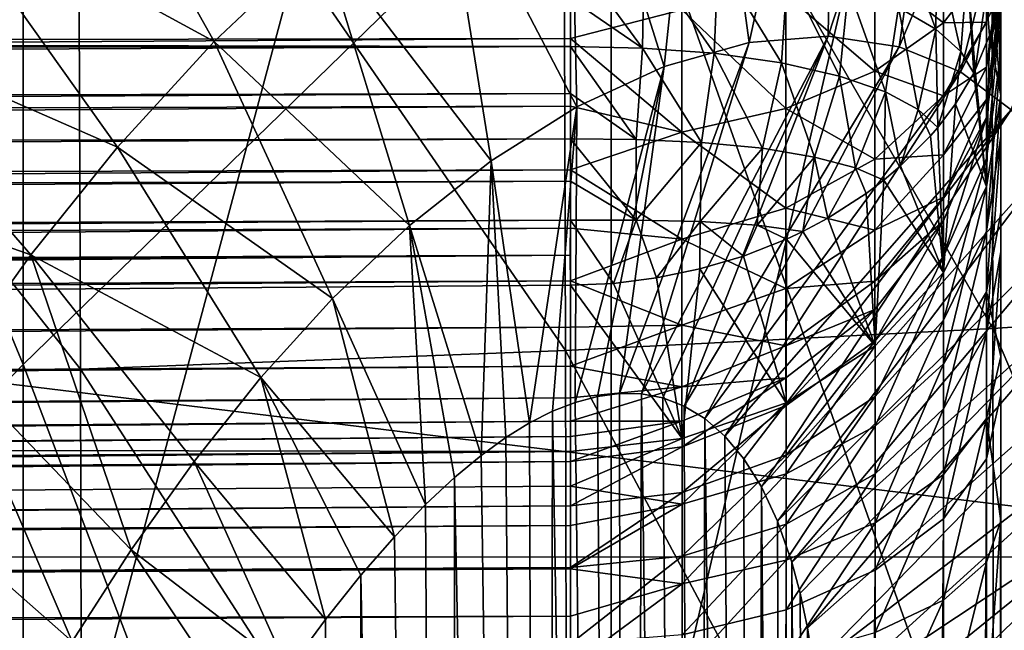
# Model space of a CAD drawing. Header units: metres. Extents: x -22 to 72, y -222 to 22.
# Tile 364 of 410: x 67.922 to 68.602, y 0.529 to 0.951. Entities that reach past the tile are written whole.
import ezdxf

# ---------------------------------------------------------------- set-up
doc = ezdxf.new("R2010")
doc.units = ezdxf.units.M
doc.layers.add('solid_509499_SW0002_01', color=7, linetype='CONTINUOUS')

msp = doc.modelspace()

# ---------------------------------------------------------------- linework, layer by layer
at = {"layer": 'solid_509499_SW0002_01'}
for points in [[(68.599998, 5.87431, 66.88163), (68.599998, 5.394902, 66.545944), (68.599998, -3.2108, 65.314484)], [(68.599998, 3.621717, 70.098663), (68.599998, 5.87431, 66.88163), (68.599998, -3.2108, 65.314484)], [(68.599998, 5.394902, 66.545944), (68.599998, 4.915507, 66.210266), (68.599998, -3.2108, 65.314484)], [(68.599998, 4.915507, 66.210266), (68.599998, 0.000595, 62.76881), (68.599998, -3.2108, 65.314484)], [(68.599998, 4.915507, 66.210266), (68.599998, 4.821172, 66.129623), (68.599998, 0.000595, 62.76881)], [(68.599998, 4.84641, 65.185265), (68.599998, 2.916912, 63.834217), (68.599998, 0.94282, 62.546856)], [(68.599998, 4.801815, 65.248955), (68.599998, 4.84641, 65.185265), (68.599998, 0.94282, 62.546856)], [(68.599998, 4.821172, 66.129623), (68.599998, 0.108633, 62.829872), (68.599998, 0.000595, 62.76881)], [(68.599998, 4.821172, 66.129623), (68.599998, 4.742628, 66.030205), (68.599998, 0.108633, 62.829872)], [(68.599998, 4.801815, 65.248955), (68.599998, 0.94282, 62.546856), (68.599998, 0.898234, 62.610531)], [(68.599998, 4.757229, 65.31263), (68.599998, 4.801815, 65.248955), (68.599998, 0.898234, 62.610531)], [(68.599998, 4.757229, 65.31263), (68.599998, 0.898234, 62.610531), (68.599998, 0.81759, 62.704868)], [(68.599998, 4.696169, 65.42067), (68.599998, 4.757229, 65.31263), (68.599998, 0.81759, 62.704868)], [(68.599998, 4.742628, 66.030205), (68.599998, 0.228916, 62.869675), (68.599998, 0.108633, 62.829872)], [(68.599998, 4.742628, 66.030205), (68.599998, 4.684729, 65.916512), (68.599998, 0.228916, 62.869675)], [(68.599998, 4.696169, 65.42067), (68.599998, 0.81759, 62.704868), (68.599998, 0.718169, 62.783409)], [(68.599998, 4.656365, 65.540947), (68.599998, 4.696169, 65.42067), (68.599998, 0.718169, 62.783409)], [(68.599998, 4.684729, 65.916512), (68.599998, 0.355553, 62.885201), (68.599998, 0.228916, 62.869675)], [(68.599998, 4.684729, 65.916512), (68.599998, 4.65046, 65.79422), (68.599998, 0.355553, 62.885201)], [(68.599998, 4.640839, 65.667587), (68.599998, 4.656365, 65.540947), (68.599998, 0.718169, 62.783409)], [(68.599998, 4.65046, 65.79422), (68.599998, 0.482189, 62.87558), (68.599998, 0.355553, 62.885201)], [(68.599998, 4.65046, 65.79422), (68.599998, 4.640839, 65.667587), (68.599998, 0.482189, 62.87558)], [(68.599998, 4.640839, 65.667587), (68.599998, 0.604478, 62.841312), (68.599998, 0.482189, 62.87558)], [(68.599998, 4.640839, 65.667587), (68.599998, 0.718169, 62.783409), (68.599998, 0.604478, 62.841312)], [(68.599998, 3.621717, 70.098663), (68.599998, -3.2108, 65.314484), (68.599998, -5.463383, 68.531509)], [(68.599998, 1.369134, 73.315689), (68.599998, 3.621717, 70.098663), (68.599998, -5.463383, 68.531509)], [(68.599998, 2.916912, 63.834217), (68.599998, 0.987415, 62.48317), (68.599998, 0.94282, 62.546856)], [(53.5, 2.455286, 47.144028), (68.893753, 2.459052, 47.14447), (68.894379, 0.579767, 47.008003)], [(53.5, 0.575886, 47.007896), (53.5, 2.455286, 47.144028), (68.894379, 0.579767, 47.008003)], [(67.460587, 1.836787, 85.710472), (67.92469, 2.24157, 85.229965), (67.92469, 0.712452, 85.36055)], [(67.92469, 0.712452, 85.36055), (67.92469, 2.24157, 85.229965), (68.330727, 1.107767, 84.853317)], [(53.5, 1.308149, 88.959213), (68.894646, 0.115882, 88.99968), (68.895454, 1.934876, 88.910675)], [(67.92469, 1.852451, 50.946541), (67.460587, 1.898919, 50.518757), (67.460587, 0.295548, 50.418407)], [(67.92469, 0.288315, 50.848644), (67.92469, 1.852451, 50.946541), (67.460587, 0.295548, 50.418407)], [(68.330727, 1.800023, 51.429176), (67.92469, 1.852451, 50.946541), (67.92469, 0.288315, 50.848644)], [(67.460587, 0.231203, 85.803963), (67.460587, 1.836787, 85.710472), (67.92469, 0.712452, 85.36055)], [(68.330727, 0.280156, 51.334053), (68.330727, 1.800023, 51.429176), (67.92469, 0.288315, 50.848644)], [(68.67218, 1.742477, 51.958942), (68.330727, 1.800023, 51.429176), (68.330727, 0.280156, 51.334053)], [(68.67218, 0.271199, 51.866859), (68.67218, 1.742477, 51.958942), (68.330727, 0.280156, 51.334053)], [(68.330727, 1.107767, 84.853317), (68.67218, 1.625221, 84.275864), (68.67218, 0.145148, 84.356163)], [(68.599998, 1.369134, 73.315689), (68.599998, -5.463383, 68.531509), (68.599998, -5.548642, 68.630241)], [(68.599998, 1.306093, 73.428238), (68.599998, 1.369134, 73.315689), (68.599998, -5.548642, 68.630241)], [(68.592987, 1.301982, 57.607265), (68.842651, 1.35724, 57.269413), (68.84388, 0.754414, 57.203293)], [(53.5, 1.308149, 88.959213), (53.5, -0.575886, 88.992104), (68.894646, 0.115882, 88.99968)], [(68.599998, 1.305409, 73.42981), (68.599998, 1.306093, 73.428238), (68.599998, -5.548642, 68.630241)], [(68.297585, 1.252953, 57.907032), (68.592987, 1.301982, 57.607265), (68.594475, 0.737326, 57.545399)], [(68.594475, 0.737326, 57.545399), (68.592987, 1.301982, 57.607265), (68.84388, 0.754414, 57.203293)], [(68.599998, 1.305409, 73.42981), (68.599998, -5.548642, 68.630241), (68.599998, -5.6524, 68.710022)], [(68.599998, 1.26598, 73.554619), (68.599998, 1.305409, 73.42981), (68.599998, -5.6524, 68.710022)], [(68.599998, 1.268601, 73.837471), (68.599998, -5.91747, 68.803894), (68.599998, -5.343928, 69.208969)], [(68.599998, 0.69167, 73.435143), (68.599998, 1.268601, 73.837471), (68.599998, -5.343928, 69.208969)], [(68.599998, 1.268601, 73.837471), (68.599998, 1.265665, 73.814606), (68.599998, -5.91747, 68.803894)], [(68.599998, 0.790407, 73.520401), (68.599998, 1.268131, 73.860435), (68.599998, 1.268601, 73.837471)], [(68.599998, 0.69167, 73.435143), (68.599998, 0.790407, 73.520401), (68.599998, 1.268601, 73.837471)], [(68.599998, 0.870185, 73.624161), (68.599998, 1.264306, 73.882988), (68.599998, 1.268131, 73.860435)], [(68.599998, 0.790407, 73.520401), (68.599998, 0.870185, 73.624161), (68.599998, 1.268131, 73.860435)], [(68.599998, 1.26598, 73.554619), (68.599998, -5.6524, 68.710022), (68.599998, -5.770139, 68.767189)], [(68.599998, 1.252579, 73.684814), (68.599998, 1.26598, 73.554619), (68.599998, -5.770139, 68.767189)], [(68.599998, 1.265665, 73.814606), (68.599998, -5.896826, 68.799377), (68.599998, -5.91747, 68.803894)], [(68.599998, 1.265665, 73.814606), (68.599998, 1.252579, 73.684814), (68.599998, -5.896826, 68.799377)], [(68.599998, 0.870185, 73.624161), (68.599998, 1.257247, 73.904655), (68.599998, 1.264306, 73.882988)], [(67.962334, 1.211131, 58.162743), (68.297585, 1.252953, 57.907032), (68.299309, 0.722161, 57.848999)], [(68.299309, 0.722161, 57.848999), (68.297585, 1.252953, 57.907032), (68.594475, 0.737326, 57.545399)], [(68.599998, 0.927355, 73.741898), (68.599998, 1.247134, 73.924995), (68.599998, 1.257247, 73.904655)], [(68.599998, 0.870185, 73.624161), (68.599998, 0.927355, 73.741898), (68.599998, 1.257247, 73.904655)], [(68.599998, 1.252579, 73.684814), (68.599998, -5.771754, 68.767776), (68.599998, -5.896826, 68.799377)], [(68.599998, 1.252579, 73.684814), (68.599998, -5.770139, 68.767189), (68.599998, -5.771754, 68.767776)], [(68.599998, 0.927355, 73.741898), (68.599998, 1.234194, 73.943604), (68.599998, 1.247134, 73.924995)], [(68.599998, 0.927943, 73.743515), (68.599998, 1.218702, 73.960121), (68.599998, 1.234194, 73.943604)], [(68.599998, 0.927355, 73.741898), (68.599998, 0.927943, 73.743515), (68.599998, 1.234194, 73.943604)], [(68.599998, 0.927943, 73.743515), (68.599998, 0.959541, 73.868584), (68.599998, 1.218702, 73.960121)], [(67.593925, 1.177349, 58.369286), (67.962334, 1.211131, 58.162743), (67.964256, 0.709222, 58.10804)], [(67.964256, 0.709222, 58.10804), (67.962334, 1.211131, 58.162743), (68.299309, 0.722161, 57.848999)], [(68.569244, 1.210172, 77.744415), (68.480629, 0.939147, 77.850548), (68.529755, 0.932006, 77.92836)], [(68.569244, 1.210172, 77.744415), (68.484474, 1.199611, 77.640549), (68.480629, 0.939147, 77.850548)], [(68.645111, 1.204098, 77.855675), (68.569244, 1.210172, 77.744415), (68.529755, 0.932006, 77.92836)], [(68.645111, 1.204098, 77.855675), (68.529755, 0.932006, 77.92836), (68.57196, 0.914554, 78.009552)], [(68.70948, 1.183276, 77.969292), (68.645111, 1.204098, 77.855675), (68.57196, 0.914554, 78.009552)], [(68.484474, 1.199611, 77.640549), (68.393761, 1.17113, 77.548935), (68.425957, 0.934837, 77.778923)], [(68.484474, 1.199611, 77.640549), (68.425957, 0.934837, 77.778923), (68.480629, 0.939147, 77.850548)], [(67.596001, 0.698767, 58.317348), (67.593925, 1.177349, 58.369286), (67.964256, 0.709222, 58.10804)], [(68.70948, 1.183276, 77.969292), (68.57196, 0.914554, 78.009552), (68.606987, 0.88832, 78.092339)], [(68.393761, 1.17113, 77.548935), (68.301636, 1.126882, 77.472359), (68.36731, 0.918257, 77.716202)], [(68.393761, 1.17113, 77.548935), (68.36731, 0.918257, 77.716202), (68.425957, 0.934837, 77.778923)], [(67.946388, 1.131711, 77.135361), (67.862709, 1.040963, 77.111404), (68.056488, 0.935582, 77.340538)], [(67.946388, 1.131711, 77.135361), (68.056488, 0.935582, 77.340538), (68.131004, 1.005692, 77.369606)], [(68.301636, 1.126882, 77.472359), (68.213074, 1.070557, 77.412689), (68.307098, 0.890443, 77.663918)], [(68.301636, 1.126882, 77.472359), (68.307098, 0.890443, 77.663918), (68.36731, 0.918257, 77.716202)], [(67.92469, 0.712452, 85.36055), (68.330727, 1.107767, 84.853317), (68.330727, -0.353997, 84.885979)], [(68.330727, -0.353997, 84.885979), (68.330727, 1.107767, 84.853317), (68.67218, 0.145148, 84.356163)], [(68.213074, 1.070557, 77.412689), (68.131004, 1.005692, 77.369606), (68.247955, 0.853254, 77.623116)], [(68.213074, 1.070557, 77.412689), (68.247955, 0.853254, 77.623116), (68.307098, 0.890443, 77.663918)], [(67.862709, 1.040963, 77.111404), (67.789444, 0.950221, 77.098671), (67.989777, 0.862709, 77.323013)], [(67.862709, 1.040963, 77.111404), (67.989777, 0.862709, 77.323013), (68.056488, 0.935582, 77.340538)], [(68.555054, 0.944207, 62.318146), (68.555717, 1.003116, 62.316463), (68.527191, 1.019702, 62.278679)], [(68.52919, 0.959124, 62.276859), (68.555054, 0.944207, 62.318146), (68.527191, 1.019702, 62.278679)], [(68.58989, 0.948964, 74.010506), (68.599998, 1.011352, 73.963135), (68.599998, 0.995342, 73.947029)], [(68.58989, 0.948964, 74.010506), (68.58989, 0.987517, 74.041542), (68.599998, 1.011352, 73.963135)], [(68.131004, 1.005692, 77.369606), (68.056488, 0.935582, 77.340538), (68.19149, 0.808558, 77.593613)], [(68.131004, 1.005692, 77.369606), (68.19149, 0.808558, 77.593613), (68.247955, 0.853254, 77.623116)], [(68.512947, 0.984751, 74.189301), (68.560204, 1.006488, 74.131233), (68.560204, 0.948539, 74.10218)], [(68.555054, 0.944207, 62.318146), (68.572235, 0.928735, 62.361717), (68.555717, 1.003116, 62.316463)], [(68.572235, 0.928735, 62.361717), (68.576569, 0.985604, 62.357395), (68.555717, 1.003116, 62.316463)], [(68.560204, 0.948539, 74.10218), (68.560204, 1.006488, 74.131233), (68.58989, 0.987517, 74.041542)], [(68.352333, 0.93108, 62.174534), (68.302612, 0.998926, 62.166683), (68.302605, 0.965339, 62.165939)], [(68.352333, 0.93108, 62.174534), (68.353653, 0.997308, 62.17149), (68.302612, 0.998926, 62.166683)], [(68.352333, 0.93108, 62.174534), (68.401985, 0.92744, 62.189095), (68.353653, 0.997308, 62.17149)], [(68.401985, 0.92744, 62.189095), (68.40464, 0.992391, 62.185467), (68.353653, 0.997308, 62.17149)], [(68.58989, 0.917848, 73.972015), (68.599998, 0.995342, 73.947029), (68.599998, 0.981989, 73.92897)], [(68.58989, 0.917848, 73.972015), (68.58989, 0.948964, 74.010506), (68.599998, 0.995342, 73.947029)], [(68.30262, 0.986558, 74.283257), (55.599979, 0.914842, 74.376183), (55.599979, 0.972305, 74.394264)], [(68.30262, 0.986558, 74.283257), (68.30262, 0.937553, 74.265968), (55.599979, 0.914842, 74.376183)], [(68.379448, 0.957416, 74.262329), (68.30262, 0.937553, 74.265968), (68.30262, 0.986558, 74.283257)], [(68.401985, 0.92744, 62.189095), (68.448349, 0.920872, 62.213299), (68.40464, 0.992391, 62.185467)], [(68.448349, 0.920872, 62.213299), (68.452576, 0.984013, 62.208576), (68.40464, 0.992391, 62.185467)], [(68.560204, 0.948539, 74.10218), (68.58989, 0.987517, 74.041542), (68.58989, 0.948964, 74.010506)], [(68.598038, 0.963714, 62.457245), (68.599998, 0.94282, 62.546856), (68.599998, 0.987415, 62.48317)], [(68.448349, 0.920872, 62.213299), (68.488426, 0.911736, 62.245731), (68.452576, 0.984013, 62.208576)], [(68.451309, 0.968017, 74.234009), (68.512947, 0.984751, 74.189301), (68.512947, 0.915013, 74.154343)], [(68.488426, 0.911736, 62.245731), (68.494713, 0.972679, 62.239647), (68.452576, 0.984013, 62.208576)], [(68.512947, 0.915013, 74.154343), (68.512947, 0.984751, 74.189301), (68.560204, 0.948539, 74.10218)], [(68.572235, 0.928735, 62.361717), (68.581154, 0.913602, 62.40612), (68.576569, 0.985604, 62.357395)], [(68.576569, 0.985604, 62.357395), (68.581154, 0.913602, 62.40612), (68.582237, 0.915741, 62.408226)], [(68.576569, 0.985604, 62.357395), (68.582237, 0.915741, 62.408226), (68.589722, 0.968012, 62.400238)], [(68.58989, 0.917848, 73.972015), (68.599998, 0.981989, 73.92897), (68.599998, 0.971529, 73.909523)], [(68.488426, 0.911736, 62.245731), (68.520195, 0.900757, 62.284252), (68.494713, 0.972679, 62.239647)], [(68.520195, 0.900757, 62.284252), (68.52919, 0.959124, 62.276859), (68.494713, 0.972679, 62.239647)], [(68.379448, 0.957416, 74.262329), (68.451309, 0.968017, 74.234009), (68.451309, 0.889204, 74.194496)], [(68.451309, 0.889204, 74.194496), (68.451309, 0.968017, 74.234009), (68.512947, 0.915013, 74.154343)], [(68.589722, 0.968012, 62.400238), (68.582237, 0.915741, 62.408226), (68.592094, 0.939643, 62.432125)], [(68.589722, 0.968012, 62.400238), (68.592094, 0.939643, 62.432125), (68.595398, 0.951043, 62.443859)], [(68.58989, 0.895574, 73.927818), (68.599998, 0.971529, 73.909523), (68.599998, 0.964055, 73.889229)], [(68.58989, 0.895574, 73.927818), (68.58989, 0.917848, 73.972015), (68.599998, 0.971529, 73.909523)], [(68.302605, 0.93217, 62.169567), (68.302605, 0.965339, 62.165939), (55.599979, 0.953582, 62.055557)], [(68.352333, 0.93108, 62.174534), (68.302605, 0.965339, 62.165939), (68.302605, 0.93217, 62.169567)], [(68.520195, 0.900757, 62.284252), (68.542809, 0.888718, 62.326412), (68.52919, 0.959124, 62.276859)], [(68.542809, 0.888718, 62.326412), (68.555054, 0.944207, 62.318146), (68.52919, 0.959124, 62.276859)], [(68.58989, 0.895574, 73.927818), (68.599998, 0.964055, 73.889229), (68.599998, 0.959541, 73.868584)], [(68.58989, 0.85482, 73.768379), (68.599998, 0.959541, 73.868584), (68.599998, 0.927943, 73.743515)], [(68.58989, 0.85482, 73.768379), (68.58989, 0.883151, 73.879913), (68.599998, 0.959541, 73.868584)], [(68.58989, 0.895574, 73.927818), (68.599998, 0.959541, 73.868584), (68.58989, 0.883151, 73.879913)], [(68.598038, 0.963714, 62.457245), (68.595398, 0.951043, 62.443859), (68.599998, 0.898234, 62.610531)], [(68.598038, 0.963714, 62.457245), (68.599998, 0.898234, 62.610531), (68.599998, 0.94282, 62.546856)], [(68.302605, 0.93217, 62.169567), (55.599979, 0.953582, 62.055557), (55.599979, 0.912871, 62.060406)], [(68.379448, 0.872853, 74.219933), (68.30262, 0.937553, 74.265968), (68.379448, 0.957416, 74.262329)], [(68.379448, 0.872853, 74.219933), (68.379448, 0.957416, 74.262329), (68.451309, 0.889204, 74.194496)], [(67.789444, 0.950221, 77.098671), (67.725082, 0.860409, 77.094269), (67.929985, 0.788161, 77.314697)], [(67.789444, 0.950221, 77.098671), (67.929985, 0.788161, 77.314697), (67.989777, 0.862709, 77.323013)], [(68.512947, 0.915013, 74.154343), (68.560204, 0.948539, 74.10218), (68.560204, 0.898044, 74.061531)], [(68.560204, 0.898044, 74.061531), (68.58989, 0.948964, 74.010506), (68.58989, 0.917848, 73.972015)], [(68.560204, 0.898044, 74.061531), (68.560204, 0.948539, 74.10218), (68.58989, 0.948964, 74.010506)], [(68.595398, 0.951043, 62.443859), (68.592094, 0.939643, 62.432125), (68.599998, 0.898234, 62.610531)], [(68.480629, 0.939147, 77.850548), (68.351616, 0.69223, 77.962303), (68.366478, 0.689426, 77.988297)], [(68.480629, 0.939147, 77.850548), (68.425957, 0.934837, 77.778923), (68.351616, 0.69223, 77.962303)], [(68.480629, 0.939147, 77.850548), (68.366478, 0.689426, 77.988297), (68.381134, 0.683835, 78.017677)], [(68.529755, 0.932006, 77.92836), (68.480629, 0.939147, 77.850548), (68.381134, 0.683835, 78.017677)], [(68.542809, 0.888718, 62.326412), (68.556358, 0.876293, 62.370201), (68.555054, 0.944207, 62.318146)], [(68.555054, 0.944207, 62.318146), (68.556358, 0.876293, 62.370201), (68.572235, 0.928735, 62.361717)], [(68.592094, 0.939643, 62.432125), (68.582237, 0.915741, 62.408226), (68.589973, 0.835223, 62.56641)], [(68.592094, 0.939643, 62.432125), (68.589973, 0.835223, 62.56641), (68.599998, 0.898234, 62.610531)], [(68.30262, 0.937553, 74.265968), (55.599979, 0.859494, 74.352028), (55.599979, 0.914842, 74.376183)], [(68.30262, 0.937553, 74.265968), (68.30262, 0.890836, 74.24321), (55.599979, 0.859494, 74.352028)], [(68.302605, 0.93217, 62.169567), (55.599979, 0.912871, 62.060406), (55.599979, 0.872956, 62.069775)], [(68.302597, 0.899661, 62.177521), (68.302605, 0.93217, 62.169567), (55.599979, 0.872956, 62.069775)], [(68.056488, 0.935582, 77.340538), (67.989777, 0.862709, 77.323013), (68.138374, 0.758175, 77.574013)], [(68.056488, 0.935582, 77.340538), (68.138374, 0.758175, 77.574013), (68.19149, 0.808558, 77.593613)], [(68.348045, 0.867956, 62.194256), (68.302605, 0.93217, 62.169567), (68.302597, 0.899661, 62.177521)], [(68.348045, 0.867956, 62.194256), (68.352333, 0.93108, 62.174534), (68.302605, 0.93217, 62.169567)], [(68.379448, 0.872853, 74.219933), (68.30262, 0.890836, 74.24321), (68.30262, 0.937553, 74.265968)], [(68.425957, 0.934837, 77.778923), (68.336586, 0.692531, 77.939339), (68.351616, 0.69223, 77.962303)], [(68.425957, 0.934837, 77.778923), (68.36731, 0.918257, 77.716202), (68.336586, 0.692531, 77.939339)], [(68.529755, 0.932006, 77.92836), (68.381134, 0.683835, 78.017677), (68.395439, 0.675153, 78.050705)], [(68.57196, 0.914554, 78.009552), (68.529755, 0.932006, 77.92836), (68.395439, 0.675153, 78.050705)], [(68.348045, 0.867956, 62.194256), (68.393188, 0.865924, 62.207752), (68.352333, 0.93108, 62.174534)], [(68.393188, 0.865924, 62.207752), (68.401985, 0.92744, 62.189095), (68.352333, 0.93108, 62.174534)], [(68.393188, 0.865924, 62.207752), (68.435158, 0.861848, 62.230358), (68.401985, 0.92744, 62.189095)], [(68.435158, 0.861848, 62.230358), (68.448349, 0.920872, 62.213299), (68.401985, 0.92744, 62.189095)], [(68.572235, 0.928735, 62.361717), (68.556358, 0.876293, 62.370201), (68.568581, 0.892544, 62.38562)], [(68.572235, 0.928735, 62.361717), (68.568581, 0.892544, 62.38562), (68.581154, 0.913602, 62.40612)], [(68.58989, 0.85482, 73.768379), (68.599998, 0.927943, 73.743515), (68.599998, 0.927355, 73.741898)], [(68.58989, 0.804505, 73.664764), (68.599998, 0.927355, 73.741898), (68.599998, 0.870185, 73.624161)], [(68.58989, 0.804505, 73.664764), (68.58989, 0.85482, 73.768379), (68.599998, 0.927355, 73.741898)], [(68.36731, 0.918257, 77.716202), (68.305885, 0.686389, 77.901146), (68.321335, 0.69053, 77.919029)], [(68.36731, 0.918257, 77.716202), (68.307098, 0.890443, 77.663918), (68.305885, 0.686389, 77.901146)], [(68.36731, 0.918257, 77.716202), (68.321335, 0.69053, 77.919029), (68.336586, 0.692531, 77.939339)], [(68.435158, 0.861848, 62.230358), (68.471283, 0.855803, 62.26075), (68.448349, 0.920872, 62.213299)], [(68.471283, 0.855803, 62.26075), (68.488426, 0.911736, 62.245731), (68.448349, 0.920872, 62.213299)], [(68.57196, 0.914554, 78.009552), (68.395439, 0.675153, 78.050705), (68.409233, 0.663127, 78.087517)], [(68.606987, 0.88832, 78.092339), (68.57196, 0.914554, 78.009552), (68.409233, 0.663127, 78.087517)], [(68.451309, 0.889204, 74.194496), (68.512947, 0.915013, 74.154343), (68.512947, 0.854246, 74.105415)], [(68.471283, 0.855803, 62.26075), (68.49958, 0.848419, 62.296921), (68.488426, 0.911736, 62.245731)], [(68.49958, 0.848419, 62.296921), (68.520195, 0.900757, 62.284252), (68.488426, 0.911736, 62.245731)], [(68.512947, 0.854246, 74.105415), (68.512947, 0.915013, 74.154343), (68.560204, 0.898044, 74.061531)], [(68.560204, 0.857288, 74.011116), (68.58989, 0.917848, 73.972015), (68.58989, 0.895574, 73.927818)], [(68.560204, 0.857288, 74.011116), (68.560204, 0.898044, 74.061531), (68.58989, 0.917848, 73.972015)], [(68.581154, 0.913602, 62.40612), (68.568581, 0.892544, 62.38562), (68.589973, 0.835223, 62.56641)], [(68.582237, 0.915741, 62.408226), (68.581154, 0.913602, 62.40612), (68.589973, 0.835223, 62.56641)], [(68.302597, 0.899661, 62.177521), (55.599979, 0.872956, 62.069775), (55.599979, 0.834159, 62.083618)], [(68.302582, 0.868445, 62.189663), (68.302597, 0.899661, 62.177521), (55.599979, 0.834159, 62.083618)], [(68.348045, 0.867956, 62.194256), (68.302597, 0.899661, 62.177521), (68.302582, 0.868445, 62.189663)], [(68.49958, 0.848419, 62.296921), (68.519173, 0.839928, 62.336655), (68.520195, 0.900757, 62.284252)], [(68.512947, 0.854246, 74.105415), (68.560204, 0.898044, 74.061531), (68.560204, 0.857288, 74.011116)], [(68.520195, 0.900757, 62.284252), (68.519173, 0.839928, 62.336655), (68.530655, 0.849702, 62.345394)], [(68.520195, 0.900757, 62.284252), (68.530655, 0.849702, 62.345394), (68.542809, 0.888718, 62.326412)], [(68.589973, 0.762776, 62.650864), (68.599998, 0.81759, 62.704868), (68.599998, 0.898234, 62.610531)], [(68.589973, 0.762776, 62.650864), (68.599998, 0.898234, 62.610531), (68.589973, 0.835223, 62.56641)], [(68.568581, 0.892544, 62.38562), (68.556358, 0.876293, 62.370201), (68.560356, 0.776148, 62.525047)], [(68.560204, 0.828115, 73.953232), (68.58989, 0.895574, 73.927818), (68.58989, 0.883151, 73.879913)], [(68.560204, 0.828115, 73.953232), (68.560204, 0.857288, 74.011116), (68.58989, 0.895574, 73.927818)], [(68.568581, 0.892544, 62.38562), (68.560356, 0.776148, 62.525047), (68.589973, 0.835223, 62.56641)], [(68.30262, 0.890836, 74.24321), (55.599979, 0.807133, 74.322189), (55.599979, 0.859494, 74.352028)], [(68.30262, 0.890836, 74.24321), (68.30262, 0.847015, 74.215279), (55.599979, 0.807133, 74.322189)], [(68.307098, 0.890443, 77.663918), (68.247955, 0.853254, 77.623116), (68.274368, 0.672161, 77.871864)], [(68.307098, 0.890443, 77.663918), (68.274368, 0.672161, 77.871864), (68.29026, 0.680248, 77.885498)], [(68.307098, 0.890443, 77.663918), (68.29026, 0.680248, 77.885498), (68.305885, 0.686389, 77.901146)], [(68.379448, 0.872853, 74.219933), (68.30262, 0.847015, 74.215279), (68.30262, 0.890836, 74.24321)], [(68.379448, 0.872853, 74.219933), (68.451309, 0.889204, 74.194496), (68.451309, 0.820529, 74.139206)], [(68.606987, 0.88832, 78.092339), (68.409233, 0.663127, 78.087517), (68.422333, 0.647506, 78.128258)], [(68.606987, 0.88832, 78.092339), (68.422333, 0.647506, 78.128258), (68.43454, 0.628017, 78.17308)], [(68.63549, 0.855097, 78.175659), (68.606987, 0.88832, 78.092339), (68.43454, 0.628017, 78.17308)], [(68.451309, 0.820529, 74.139206), (68.451309, 0.889204, 74.194496), (68.512947, 0.854246, 74.105415)], [(68.542809, 0.888718, 62.326412), (68.530655, 0.849702, 62.345394), (68.5513, 0.870378, 62.364643)], [(68.542809, 0.888718, 62.326412), (68.5513, 0.870378, 62.364643), (68.556358, 0.876293, 62.370201)], [(68.560242, 0.787176, 73.793098), (68.560204, 0.811843, 73.89048), (68.58989, 0.883151, 73.879913)], [(68.560204, 0.828115, 73.953232), (68.58989, 0.883151, 73.879913), (68.560204, 0.811843, 73.89048)], [(68.58989, 0.85482, 73.768379), (68.560242, 0.787176, 73.793098), (68.58989, 0.883151, 73.879913)], [(68.379448, 0.799168, 74.160614), (68.30262, 0.847015, 74.215279), (68.379448, 0.872853, 74.219933)], [(68.379448, 0.799168, 74.160614), (68.379448, 0.872853, 74.219933), (68.451309, 0.820529, 74.139206)], [(68.556358, 0.876293, 62.370201), (68.5513, 0.870378, 62.364643), (68.560356, 0.776148, 62.525047)], [(68.302582, 0.868445, 62.189663), (55.599979, 0.834159, 62.083618), (55.599979, 0.797218, 62.1017)], [(68.302574, 0.839218, 62.205704), (68.302582, 0.868445, 62.189663), (55.599979, 0.797218, 62.1017)], [(68.348061, 0.812112, 62.230736), (68.302582, 0.868445, 62.189663), (68.302574, 0.839218, 62.205704)], [(68.348061, 0.812112, 62.230736), (68.348045, 0.867956, 62.194256), (68.302582, 0.868445, 62.189663)], [(68.348061, 0.812112, 62.230736), (68.393188, 0.865924, 62.207752), (68.348045, 0.867956, 62.194256)], [(68.348061, 0.812112, 62.230736), (68.392189, 0.811235, 62.246017), (68.393188, 0.865924, 62.207752)], [(68.392189, 0.811235, 62.246017), (68.435158, 0.861848, 62.230358), (68.393188, 0.865924, 62.207752)], [(68.5513, 0.870378, 62.364643), (68.530655, 0.849702, 62.345394), (68.560356, 0.776148, 62.525047)], [(68.58989, 0.734298, 73.573456), (68.599998, 0.870185, 73.624161), (68.599998, 0.790407, 73.520401)], [(68.58989, 0.734298, 73.573456), (68.58989, 0.804505, 73.664764), (68.599998, 0.870185, 73.624161)], [(67.725082, 0.860409, 77.094269), (67.87616, 0.712721, 77.313484), (67.929985, 0.788161, 77.314697)], [(67.989777, 0.862709, 77.323013), (67.929985, 0.788161, 77.314697), (68.08886, 0.703551, 77.562904)], [(67.989777, 0.862709, 77.323013), (68.08886, 0.703551, 77.562904), (68.138374, 0.758175, 77.574013)], [(68.392189, 0.811235, 62.246017), (68.431618, 0.808796, 62.271488), (68.435158, 0.861848, 62.230358)], [(68.431618, 0.808796, 62.271488), (68.471283, 0.855803, 62.26075), (68.435158, 0.861848, 62.230358)], [(68.512947, 0.805199, 74.044754), (68.560204, 0.857288, 74.011116), (68.560204, 0.828115, 73.953232)], [(68.512947, 0.805199, 74.044754), (68.512947, 0.854246, 74.105415), (68.560204, 0.857288, 74.011116)], [(68.247955, 0.853254, 77.623116), (68.19149, 0.808558, 77.593613), (68.240913, 0.649664, 77.849785)], [(68.247955, 0.853254, 77.623116), (68.240913, 0.649664, 77.849785), (68.258041, 0.662065, 77.860046)], [(68.247955, 0.853254, 77.623116), (68.258041, 0.662065, 77.860046), (68.274368, 0.672161, 77.871864)], [(68.431618, 0.808796, 62.271488), (68.463127, 0.80448, 62.30547), (68.471283, 0.855803, 62.26075)], [(68.63549, 0.855097, 78.175659), (68.43454, 0.628017, 78.17308), (68.445686, 0.604357, 78.222229)], [(68.658165, 0.816532, 78.258606), (68.63549, 0.855097, 78.175659), (68.445686, 0.604357, 78.222229)], [(68.451309, 0.820529, 74.139206), (68.512947, 0.854246, 74.105415), (68.512947, 0.805199, 74.044754)], [(68.471283, 0.855803, 62.26075), (68.463127, 0.80448, 62.30547), (68.480377, 0.813689, 62.313335)], [(68.471283, 0.855803, 62.26075), (68.480377, 0.813689, 62.313335), (68.49958, 0.848419, 62.296921)], [(68.560242, 0.743248, 73.702644), (68.560242, 0.787176, 73.793098), (68.58989, 0.85482, 73.768379)], [(68.58989, 0.804505, 73.664764), (68.560242, 0.743248, 73.702644), (68.58989, 0.85482, 73.768379)], [(68.30262, 0.847015, 74.215279), (55.599979, 0.758216, 74.286926), (55.599979, 0.807133, 74.322189)], [(68.30262, 0.847015, 74.215279), (68.30262, 0.806662, 74.182533), (55.599979, 0.758216, 74.286926)], [(68.379448, 0.799168, 74.160614), (68.30262, 0.806662, 74.182533), (68.30262, 0.847015, 74.215279)], [(68.49958, 0.848419, 62.296921), (68.480377, 0.813689, 62.313335), (68.506874, 0.830567, 62.328384)], [(68.49958, 0.848419, 62.296921), (68.506874, 0.830567, 62.328384), (68.519173, 0.839928, 62.336655)], [(68.530655, 0.849702, 62.345394), (68.519173, 0.839928, 62.336655), (68.560356, 0.776148, 62.525047)], [(68.302574, 0.839218, 62.205704), (55.599979, 0.797218, 62.1017), (55.599979, 0.762708, 62.123688)], [(68.302567, 0.812111, 62.225597), (68.302574, 0.839218, 62.205704), (55.599979, 0.762708, 62.123688)], [(68.348061, 0.812112, 62.230736), (68.302574, 0.839218, 62.205704), (68.302567, 0.812111, 62.225597)], [(68.519173, 0.839928, 62.336655), (68.506874, 0.830567, 62.328384), (68.513168, 0.725317, 62.489452)], [(68.519173, 0.839928, 62.336655), (68.513168, 0.725317, 62.489452), (68.560356, 0.776148, 62.525047)], [(68.506874, 0.830567, 62.328384), (68.480377, 0.813689, 62.313335), (68.513168, 0.725317, 62.489452)], [(68.560356, 0.712905, 62.598766), (68.589973, 0.835223, 62.56641), (68.560356, 0.776148, 62.525047)], [(68.560356, 0.712905, 62.598766), (68.589973, 0.762776, 62.650864), (68.589973, 0.835223, 62.56641)], [(68.512947, 0.770091, 73.97509), (68.560204, 0.828115, 73.953232), (68.560204, 0.811843, 73.89048)], [(68.512947, 0.770091, 73.97509), (68.512947, 0.805199, 74.044754), (68.560204, 0.828115, 73.953232)], [(68.379448, 0.799168, 74.160614), (68.451309, 0.820529, 74.139206), (68.451309, 0.765099, 74.070648)], [(68.658165, 0.816532, 78.258606), (68.445686, 0.604357, 78.222229), (68.455582, 0.576142, 78.276031)], [(68.451309, 0.765099, 74.070648), (68.451309, 0.820529, 74.139206), (68.512947, 0.805199, 74.044754)], [(68.675629, 0.773631, 78.340889), (68.658165, 0.816532, 78.258606), (68.455582, 0.576142, 78.276031)], [(68.589973, 0.762776, 62.650864), (68.599998, 0.718169, 62.783409), (68.599998, 0.81759, 62.704868)], [(68.302567, 0.812111, 62.225597), (55.599979, 0.762708, 62.123688), (55.599979, 0.730709, 62.149525)], [(68.302544, 0.788129, 62.248573), (68.302567, 0.812111, 62.225597), (55.599979, 0.730709, 62.149525)], [(68.30262, 0.767213, 62.274635), (68.302567, 0.812111, 62.225597), (68.302544, 0.788129, 62.248573)], [(68.348061, 0.812112, 62.230736), (68.302567, 0.812111, 62.225597), (68.332268, 0.768565, 62.275719)], [(68.332268, 0.768565, 62.275719), (68.302567, 0.812111, 62.225597), (68.30262, 0.767213, 62.274635)], [(68.348061, 0.812112, 62.230736), (68.332268, 0.768565, 62.275719), (68.362122, 0.772304, 62.278683)], [(68.348061, 0.812112, 62.230736), (68.362122, 0.772304, 62.278683), (68.392189, 0.811235, 62.246017)], [(68.392189, 0.811235, 62.246017), (68.362122, 0.772304, 62.278683), (68.39209, 0.778594, 62.283615)], [(68.392189, 0.811235, 62.246017), (68.39209, 0.778594, 62.283615), (68.42205, 0.787399, 62.291031)], [(68.392189, 0.811235, 62.246017), (68.42205, 0.787399, 62.291031), (68.431618, 0.808796, 62.271488)], [(68.480377, 0.813689, 62.313335), (68.463127, 0.80448, 62.30547), (68.513168, 0.725317, 62.489452)], [(68.513054, 0.728979, 73.814369), (68.512947, 0.75051, 73.899574), (68.560204, 0.811843, 73.89048)], [(68.512947, 0.770091, 73.97509), (68.560204, 0.811843, 73.89048), (68.512947, 0.75051, 73.899574)], [(68.560242, 0.787176, 73.793098), (68.513054, 0.728979, 73.814369), (68.560204, 0.811843, 73.89048)], [(68.30262, 0.806662, 74.182533), (55.599979, 0.713279, 74.246628), (55.599979, 0.758216, 74.286926)], [(68.30262, 0.806662, 74.182533), (68.30262, 0.7703, 74.145409), (55.599979, 0.713279, 74.246628)], [(68.19149, 0.808558, 77.593613), (68.138374, 0.758175, 77.574013), (68.202606, 0.615884, 77.83387)], [(68.19149, 0.808558, 77.593613), (68.202606, 0.615884, 77.83387), (68.222534, 0.634456, 77.841011)], [(68.19149, 0.808558, 77.593613), (68.222534, 0.634456, 77.841011), (68.240913, 0.649664, 77.849785)], [(68.379448, 0.799168, 74.160614), (68.30262, 0.7703, 74.145409), (68.30262, 0.806662, 74.182533)], [(68.431618, 0.808796, 62.271488), (68.42205, 0.787399, 62.291031), (68.451752, 0.799097, 62.300926)], [(68.431618, 0.808796, 62.271488), (68.451752, 0.799097, 62.300926), (68.463127, 0.80448, 62.30547)], [(68.451309, 0.765099, 74.070648), (68.512947, 0.805199, 74.044754), (68.512947, 0.770091, 73.97509)], [(68.463127, 0.80448, 62.30547), (68.451752, 0.799097, 62.300926), (68.513168, 0.725317, 62.489452)], [(68.560242, 0.681954, 73.622917), (68.560242, 0.743248, 73.702644), (68.58989, 0.804505, 73.664764)], [(68.58989, 0.734298, 73.573456), (68.560242, 0.681954, 73.622917), (68.58989, 0.804505, 73.664764)], [(68.379448, 0.739695, 74.087051), (68.30262, 0.7703, 74.145409), (68.379448, 0.799168, 74.160614)], [(68.379448, 0.739695, 74.087051), (68.379448, 0.799168, 74.160614), (68.451309, 0.765099, 74.070648)], [(68.451752, 0.799097, 62.300926), (68.42205, 0.787399, 62.291031), (68.451576, 0.686163, 62.462036)], [(68.451752, 0.799097, 62.300926), (68.451576, 0.686163, 62.462036), (68.513168, 0.725317, 62.489452)], [(68.58989, 0.734298, 73.573456), (68.599998, 0.790407, 73.520401), (68.58989, 0.647377, 73.498398)], [(68.58989, 0.647377, 73.498398), (68.599998, 0.790407, 73.520401), (68.599998, 0.69167, 73.435143)], [(68.302544, 0.788129, 62.248573), (55.599979, 0.701766, 62.178837), (55.599979, 0.676407, 62.211052)], [(68.30262, 0.767213, 62.274635), (68.302544, 0.788129, 62.248573), (55.599979, 0.676407, 62.211052)], [(68.302544, 0.788129, 62.248573), (55.599979, 0.730709, 62.149525), (55.599979, 0.701766, 62.178837)], [(67.929985, 0.788161, 77.314697), (67.87616, 0.712721, 77.313484), (67.99929, 0.584589, 77.560699)], [(67.929985, 0.788161, 77.314697), (67.99929, 0.584589, 77.560699), (68.042625, 0.645475, 77.558907)], [(67.929985, 0.788161, 77.314697), (68.042625, 0.645475, 77.558907), (68.08886, 0.703551, 77.562904)], [(68.42205, 0.787399, 62.291031), (68.39209, 0.778594, 62.283615), (68.451576, 0.686163, 62.462036)], [(68.513054, 0.690547, 73.735229), (68.513054, 0.728979, 73.814369), (68.560242, 0.787176, 73.793098)], [(68.560242, 0.743248, 73.702644), (68.513054, 0.690547, 73.735229), (68.560242, 0.787176, 73.793098)], [(68.39209, 0.778594, 62.283615), (68.362122, 0.772304, 62.278683), (68.379753, 0.661331, 62.444649)], [(68.39209, 0.778594, 62.283615), (68.379753, 0.661331, 62.444649), (68.451576, 0.686163, 62.462036)], [(68.513168, 0.669995, 62.55394), (68.560356, 0.776148, 62.525047), (68.513168, 0.725317, 62.489452)], [(68.513168, 0.669995, 62.55394), (68.560356, 0.712905, 62.598766), (68.560356, 0.776148, 62.525047)], [(68.30262, 0.7703, 74.145409), (55.599979, 0.672966, 74.201866), (55.599979, 0.713279, 74.246628)], [(68.30262, 0.7703, 74.145409), (68.30262, 0.738403, 74.104385), (55.599979, 0.672966, 74.201866)], [(68.379448, 0.739695, 74.087051), (68.30262, 0.738403, 74.104385), (68.30262, 0.7703, 74.145409)], [(68.332268, 0.768565, 62.275719), (68.30262, 0.767213, 62.274635), (68.379753, 0.661331, 62.444649)], [(68.362122, 0.772304, 62.278683), (68.332268, 0.768565, 62.275719), (68.379753, 0.661331, 62.444649)], [(68.451309, 0.725422, 73.991913), (68.512947, 0.770091, 73.97509), (68.512947, 0.75051, 73.899574)], [(68.451309, 0.725422, 73.991913), (68.451309, 0.765099, 74.070648), (68.512947, 0.770091, 73.97509)], [(68.675629, 0.773631, 78.340889), (68.455582, 0.576142, 78.276031), (68.461372, 0.554582, 78.314667)], [(68.675629, 0.773631, 78.340889), (68.461372, 0.554582, 78.314667), (68.466393, 0.530605, 78.355682)], [(68.688477, 0.727179, 78.422424), (68.675629, 0.773631, 78.340889), (68.466393, 0.530605, 78.355682)], [(68.30262, 0.652498, 62.438465), (68.30262, 0.767213, 62.274635), (55.599979, 0.676407, 62.211052)], [(68.379753, 0.661331, 62.444649), (68.30262, 0.767213, 62.274635), (68.30262, 0.652498, 62.438465)], [(68.379448, 0.739695, 74.087051), (68.451309, 0.765099, 74.070648), (68.451309, 0.725422, 73.991913)], [(68.560356, 0.636496, 62.658733), (68.589973, 0.675245, 62.719559), (68.589973, 0.762776, 62.650864)], [(68.560356, 0.712905, 62.598766), (68.560356, 0.636496, 62.658733), (68.589973, 0.762776, 62.650864)], [(68.589973, 0.762776, 62.650864), (68.589973, 0.675245, 62.719559), (68.599998, 0.718169, 62.783409)], [(68.138374, 0.758175, 77.574013), (68.08886, 0.703551, 77.562904), (68.181038, 0.59351, 77.828682)], [(68.138374, 0.758175, 77.574013), (68.181038, 0.59351, 77.828682), (68.202606, 0.615884, 77.83387)], [(68.451508, 0.684152, 73.83075), (68.451309, 0.703292, 73.90657), (68.512947, 0.75051, 73.899574)], [(68.451309, 0.725422, 73.991913), (68.512947, 0.75051, 73.899574), (68.451309, 0.703292, 73.90657)], [(68.513054, 0.728979, 73.814369), (68.451508, 0.684152, 73.83075), (68.512947, 0.75051, 73.899574)], [(68.594475, 0.737326, 57.545399), (68.84388, 0.754414, 57.203293), (68.844604, 0.147816, 57.205891)], [(68.513054, 0.636921, 73.665482), (68.513054, 0.690547, 73.735229), (68.560242, 0.743248, 73.702644)], [(68.560242, 0.681954, 73.622917), (68.513054, 0.636921, 73.665482), (68.560242, 0.743248, 73.702644)], [(68.30262, 0.738403, 74.104385), (55.599979, 0.637571, 74.152977), (55.599979, 0.672966, 74.201866)], [(68.30262, 0.738403, 74.104385), (68.30262, 0.711387, 74.059998), (55.599979, 0.637571, 74.152977)], [(68.299309, 0.722161, 57.848999), (68.594475, 0.737326, 57.545399), (68.59536, 0.169152, 57.547871)], [(68.379448, 0.739695, 74.087051), (68.30262, 0.711387, 74.059998), (68.30262, 0.738403, 74.104385)], [(68.379448, 0.697124, 74.002571), (68.30262, 0.711387, 74.059998), (68.379448, 0.739695, 74.087051)], [(68.379448, 0.697124, 74.002571), (68.379448, 0.739695, 74.087051), (68.451309, 0.725422, 73.991913)], [(68.59536, 0.169152, 57.547871), (68.594475, 0.737326, 57.545399), (68.844604, 0.147816, 57.205891)], [(68.451508, 0.649954, 73.760323), (68.451508, 0.684152, 73.83075), (68.513054, 0.728979, 73.814369)], [(68.513054, 0.690547, 73.735229), (68.451508, 0.649954, 73.760323), (68.513054, 0.728979, 73.814369)], [(68.58989, 0.734298, 73.573456), (68.58989, 0.647377, 73.498398), (68.560242, 0.606068, 73.557396)], [(68.58989, 0.734298, 73.573456), (68.560242, 0.606068, 73.557396), (68.560242, 0.681954, 73.622917)], [(67.964256, 0.709222, 58.10804), (68.299309, 0.722161, 57.848999), (68.300331, 0.188088, 57.851395)], [(68.300331, 0.188088, 57.851395), (68.299309, 0.722161, 57.848999), (68.59536, 0.169152, 57.547871)], [(68.379448, 0.697124, 74.002571), (68.451309, 0.725422, 73.991913), (68.451309, 0.703292, 73.90657)], [(68.451576, 0.636942, 62.519413), (68.513168, 0.725317, 62.489452), (68.451576, 0.686163, 62.462036)], [(68.451576, 0.636942, 62.519413), (68.513168, 0.669995, 62.55394), (68.513168, 0.725317, 62.489452)], [(68.688477, 0.727179, 78.422424), (68.466393, 0.530605, 78.355682), (68.470535, 0.504057, 78.399162)], [(68.697258, 0.677866, 78.503113), (68.688477, 0.727179, 78.422424), (68.470535, 0.504057, 78.399162)], [(68.589973, 0.675245, 62.719559), (68.599998, 0.604478, 62.841312), (68.599998, 0.718169, 62.783409)], [(68.30262, 0.711387, 74.059998), (55.599979, 0.607597, 74.100632), (55.599979, 0.637571, 74.152977)], [(68.30262, 0.711387, 74.059998), (68.30262, 0.689604, 74.012817), (55.599979, 0.607597, 74.100632)], [(67.460587, 0.231203, 85.803963), (67.92469, 0.712452, 85.36055), (67.92469, -0.822223, 85.355698)], [(67.596001, 0.698767, 58.317348), (67.964256, 0.709222, 58.10804), (67.965401, 0.204248, 58.110409)], [(67.87616, 0.712721, 77.313484), (67.827362, 0.636644, 77.317947), (67.958458, 0.52126, 77.567329)], [(67.87616, 0.712721, 77.313484), (67.958458, 0.52126, 77.567329), (67.99929, 0.584589, 77.560699)], [(67.92469, -0.822223, 85.355698), (67.92469, 0.712452, 85.36055), (68.330727, -0.353997, 84.885979)], [(67.965401, 0.204248, 58.110409), (67.964256, 0.709222, 58.10804), (68.300331, 0.188088, 57.851395)], [(68.379448, 0.697124, 74.002571), (68.30262, 0.689604, 74.012817), (68.30262, 0.711387, 74.059998)], [(68.513168, 0.603155, 62.6064), (68.560356, 0.636496, 62.658733), (68.560356, 0.712905, 62.598766)], [(68.513168, 0.669995, 62.55394), (68.513168, 0.603155, 62.6064), (68.560356, 0.712905, 62.598766)], [(68.08886, 0.703551, 77.562904), (68.042625, 0.645475, 77.558907), (68.133415, 0.536466, 77.825401)], [(68.08886, 0.703551, 77.562904), (68.133415, 0.536466, 77.825401), (68.157921, 0.567079, 77.825783)], [(68.08886, 0.703551, 77.562904), (68.157921, 0.567079, 77.825783), (68.181038, 0.59351, 77.828682)], [(68.379753, 0.655717, 73.841141), (68.379448, 0.67338, 73.911011), (68.451309, 0.703292, 73.90657)], [(68.379448, 0.697124, 74.002571), (68.451309, 0.703292, 73.90657), (68.379448, 0.67338, 73.911011)], [(68.451508, 0.684152, 73.83075), (68.379753, 0.655717, 73.841141), (68.451309, 0.703292, 73.90657)], [(67.597252, 0.217308, 58.319744), (67.596001, 0.698767, 58.317348), (67.965401, 0.204248, 58.110409)], [(68.379448, 0.697124, 74.002571), (68.30262, 0.673336, 73.963463), (68.30262, 0.689604, 74.012817)], [(68.379448, 0.697124, 74.002571), (68.379448, 0.67338, 73.911011), (68.30262, 0.673336, 73.963463)], [(68.30262, 0.689604, 74.012817), (55.599979, 0.583388, 74.045471), (55.599979, 0.607597, 74.100632)], [(68.30262, 0.689604, 74.012817), (68.30262, 0.673336, 73.963463), (55.599979, 0.583388, 74.045471)], [(68.340271, -2.23487, 82.125656), (68.321335, 0.69053, 77.919029), (68.305885, 0.686389, 77.901146)], [(68.340271, -2.23487, 82.125656), (68.336586, 0.692531, 77.939339), (68.321335, 0.69053, 77.919029)], [(68.340271, -2.23487, 82.125656), (68.351616, 0.69223, 77.962303), (68.336586, 0.692531, 77.939339)], [(68.340271, -2.23487, 82.125656), (68.388176, -2.032261, 81.906853), (68.351616, 0.69223, 77.962303)], [(68.388176, -2.032261, 81.906853), (68.366478, 0.689426, 77.988297), (68.351616, 0.69223, 77.962303)], [(68.388176, -2.032261, 81.906853), (68.381134, 0.683835, 78.017677), (68.366478, 0.689426, 77.988297)], [(68.451508, 0.602234, 73.698257), (68.451508, 0.649954, 73.760323), (68.513054, 0.690547, 73.735229)], [(68.513054, 0.636921, 73.665482), (68.451508, 0.602234, 73.698257), (68.513054, 0.690547, 73.735229)], [(68.58989, -5.388222, 69.272232), (68.599998, 0.69167, 73.435143), (68.599998, -5.343928, 69.208969)], [(68.58989, -5.388222, 69.272232), (68.58989, 0.647377, 73.498398), (68.599998, 0.69167, 73.435143)], [(68.284309, -2.439524, 82.331612), (68.29026, 0.680248, 77.885498), (68.274368, 0.672161, 77.871864)], [(68.284309, -2.439524, 82.331612), (68.340271, -2.23487, 82.125656), (68.29026, 0.680248, 77.885498)], [(68.340271, -2.23487, 82.125656), (68.305885, 0.686389, 77.901146), (68.29026, 0.680248, 77.885498)], [(68.379753, 0.615979, 62.497517), (68.451576, 0.686163, 62.462036), (68.379753, 0.661331, 62.444649)], [(68.379753, 0.615979, 62.497517), (68.451576, 0.636942, 62.519413), (68.451576, 0.686163, 62.462036)], [(68.379753, 0.624203, 73.776245), (68.379753, 0.655717, 73.841141), (68.451508, 0.684152, 73.83075)], [(68.451508, 0.649954, 73.760323), (68.379753, 0.624203, 73.776245), (68.451508, 0.684152, 73.83075)], [(68.388176, -2.032261, 81.906853), (68.395439, 0.675153, 78.050705), (68.381134, 0.683835, 78.017677)], [(68.560242, 0.681954, 73.622917), (68.560242, 0.606068, 73.557396), (68.513054, 0.570529, 73.608147)], [(68.560242, 0.681954, 73.622917), (68.513054, 0.570529, 73.608147), (68.513054, 0.636921, 73.665482)], [(68.30262, 0.652498, 62.438465), (55.599979, 0.676407, 62.211052), (55.599979, 0.561692, 62.374882)], [(68.30262, 0.673336, 73.963463), (68.30262, 0.662795, 73.912575), (55.599979, 0.565138, 73.9879)], [(68.30262, 0.673336, 73.963463), (55.599979, 0.565138, 73.9879), (55.599979, 0.583388, 74.045471)], [(68.379448, 0.67338, 73.911011), (68.30262, 0.645589, 73.844841), (68.30262, 0.662795, 73.912575)], [(68.379753, 0.655717, 73.841141), (68.30262, 0.645589, 73.844841), (68.379448, 0.67338, 73.911011)], [(68.379448, 0.67338, 73.911011), (68.30262, 0.662795, 73.912575), (68.30262, 0.673336, 73.963463)], [(68.388176, -2.032261, 81.906853), (68.426567, -1.834174, 81.678375), (68.395439, 0.675153, 78.050705)], [(68.426567, -1.834174, 81.678375), (68.409233, 0.663127, 78.087517), (68.395439, 0.675153, 78.050705)], [(68.697258, 0.677866, 78.503113), (68.470535, 0.504057, 78.399162), (68.473724, 0.474805, 78.445213)], [(68.702316, 0.626149, 78.582817), (68.697258, 0.677866, 78.503113), (68.473724, 0.474805, 78.445213)], [(68.560356, 0.549856, 62.702641), (68.589973, 0.575994, 62.769855), (68.589973, 0.675245, 62.719559)], [(68.560356, 0.636496, 62.658733), (68.560356, 0.549856, 62.702641), (68.589973, 0.675245, 62.719559)], [(68.589973, 0.675245, 62.719559), (68.589973, 0.575994, 62.769855), (68.599998, 0.604478, 62.841312)], [(68.284309, -2.439524, 82.331612), (68.274368, 0.672161, 77.871864), (68.258041, 0.662065, 77.860046)], [(68.451576, 0.577473, 62.566086), (68.513168, 0.603155, 62.6064), (68.513168, 0.669995, 62.55394)], [(68.451576, 0.636942, 62.519413), (68.451576, 0.577473, 62.566086), (68.513168, 0.669995, 62.55394)], [(55.599979, 0.553139, 73.928833), (68.30262, 0.662795, 73.912575), (68.30262, 0.645589, 73.844841)], [(55.599979, 0.565138, 73.9879), (68.30262, 0.662795, 73.912575), (55.599979, 0.553139, 73.928833)], [(68.284309, -2.439524, 82.331612), (68.258041, 0.662065, 77.860046), (68.240913, 0.649664, 77.849785)], [(68.379753, 0.661331, 62.444649), (68.30262, 0.652498, 62.438465), (68.30262, 0.628598, 62.468822)], [(68.379753, 0.615979, 62.497517), (68.379753, 0.661331, 62.444649), (68.30262, 0.628598, 62.468822)], [(68.426567, -1.834174, 81.678375), (68.422333, 0.647506, 78.128258), (68.409233, 0.663127, 78.087517)], [(68.379753, 0.655717, 73.841141), (68.30262, 0.615031, 73.781914), (68.30262, 0.645589, 73.844841)], [(68.379753, 0.624203, 73.776245), (68.30262, 0.615031, 73.781914), (68.379753, 0.655717, 73.841141)], [(55.596142, 0.534331, 62.407207), (68.30262, 0.652498, 62.438465), (55.599979, 0.561692, 62.374882)], [(55.596142, 0.534331, 62.407207), (68.30262, 0.628598, 62.468822), (68.30262, 0.652498, 62.438465)], [(68.284309, -2.439524, 82.331612), (68.240913, 0.649664, 77.849785), (68.222534, 0.634456, 77.841011)], [(68.379753, 0.58023, 73.719055), (68.379753, 0.624203, 73.776245), (68.451508, 0.649954, 73.760323)], [(68.451508, 0.602234, 73.698257), (68.379753, 0.58023, 73.719055), (68.451508, 0.649954, 73.760323)], [(68.426567, -1.834174, 81.678375), (68.43454, 0.628017, 78.17308), (68.422333, 0.647506, 78.128258)], [(68.560242, -5.429531, 69.331223), (68.560242, 0.606068, 73.557396), (68.58989, 0.647377, 73.498398)], [(68.58989, -5.388222, 69.272232), (68.560242, -5.429531, 69.331223), (68.58989, 0.647377, 73.498398)], [(55.577759, 0.5246, 73.847069), (68.30262, 0.645589, 73.844841), (68.30262, 0.615031, 73.781914)], [(55.577759, 0.5246, 73.847069), (55.594597, 0.54313, 73.887741), (68.30262, 0.645589, 73.844841)], [(55.594597, 0.54313, 73.887741), (55.599979, 0.553139, 73.928833), (68.30262, 0.645589, 73.844841)], [(68.042625, 0.645475, 77.558907), (67.99929, 0.584589, 77.560699), (68.107635, 0.501571, 77.827721)], [(68.042625, 0.645475, 77.558907), (68.107635, 0.501571, 77.827721), (68.133415, 0.536466, 77.825401)], [(67.827362, 0.636644, 77.317947), (67.919762, 0.45578, 77.577888), (67.958458, 0.52126, 77.567329)], [(68.221931, -2.64426, 82.522484), (68.222534, 0.634456, 77.841011), (68.202606, 0.615884, 77.83387)], [(68.221931, -2.64426, 82.522484), (68.284309, -2.439524, 82.331612), (68.222534, 0.634456, 77.841011)], [(68.379753, 0.561185, 62.54052), (68.451576, 0.577473, 62.566086), (68.451576, 0.636942, 62.519413)], [(68.379753, 0.615979, 62.497517), (68.379753, 0.561185, 62.54052), (68.451576, 0.636942, 62.519413)], [(68.513054, 0.636921, 73.665482), (68.513054, 0.570529, 73.608147), (68.451508, 0.543154, 73.647247)], [(68.513054, 0.636921, 73.665482), (68.451508, 0.543154, 73.647247), (68.451508, 0.602234, 73.698257)], [(68.513168, 0.527365, 62.644806), (68.560356, 0.549856, 62.702641), (68.560356, 0.636496, 62.658733)], [(68.513168, 0.603155, 62.6064), (68.513168, 0.527365, 62.644806), (68.560356, 0.636496, 62.658733)], [(55.596142, 0.534331, 62.407207), (68.30262, 0.601449, 62.496311), (68.30262, 0.628598, 62.468822)], [(68.379753, 0.615979, 62.497517), (68.30262, 0.628598, 62.468822), (68.30262, 0.601449, 62.496311)], [(68.426567, -1.834174, 81.678375), (68.454353, -1.643302, 81.444054), (68.43454, 0.628017, 78.17308)], [(68.454353, -1.643302, 81.444054), (68.445686, 0.604357, 78.222229), (68.43454, 0.628017, 78.17308)], [(68.702316, 0.626149, 78.582817), (68.473724, 0.474805, 78.445213), (68.4757, 0.442482, 78.494026)], [(68.702316, 0.626149, 78.582817), (68.4757, 0.442482, 78.494026), (68.476463, 0.407075, 78.545609)], [(68.702316, 0.626149, 78.582817), (68.476463, 0.407075, 78.545609), (68.703934, 0.572433, 78.661385)], [(68.379753, 0.624203, 73.776245), (68.30262, 0.572393, 73.726456), (68.30262, 0.615031, 73.781914)], [(68.379753, 0.58023, 73.719055), (68.30262, 0.572393, 73.726456), (68.379753, 0.624203, 73.776245)], [(55.590302, 0.504928, 73.817848), (55.577759, 0.5246, 73.847069), (68.30262, 0.615031, 73.781914)], [(55.590302, 0.504928, 73.817848), (68.30262, 0.615031, 73.781914), (68.30262, 0.572393, 73.726456)], [(68.221931, -2.64426, 82.522484), (68.202606, 0.615884, 77.83387), (68.181038, 0.59351, 77.828682)], [(68.379753, 0.615979, 62.497517), (68.30262, 0.601449, 62.496311), (68.30262, 0.571393, 62.520588)], [(68.379753, 0.615979, 62.497517), (68.30262, 0.571393, 62.520588), (68.379753, 0.561185, 62.54052)], [(68.513054, -5.46507, 69.381981), (68.513054, 0.570529, 73.608147), (68.560242, 0.606068, 73.557396)], [(68.560242, -5.429531, 69.331223), (68.513054, -5.46507, 69.381981), (68.560242, 0.606068, 73.557396)], [(55.584286, 0.500447, 62.434746), (68.30262, 0.571393, 62.520588), (68.30262, 0.601449, 62.496311)], [(55.596142, 0.534331, 62.407207), (55.584286, 0.500447, 62.434746), (68.30262, 0.601449, 62.496311)], [(68.451508, 0.602234, 73.698257), (68.451508, 0.543154, 73.647247), (68.379753, 0.525789, 73.672043)], [(68.451508, 0.602234, 73.698257), (68.379753, 0.525789, 73.672043), (68.379753, 0.58023, 73.719055)], [(68.454353, -1.643302, 81.444054), (68.455582, 0.576142, 78.276031), (68.445686, 0.604357, 78.222229)], [(68.451576, 0.510042, 62.600258), (68.513168, 0.527365, 62.644806), (68.513168, 0.603155, 62.6064)], [(68.451576, 0.577473, 62.566086), (68.451576, 0.510042, 62.600258), (68.513168, 0.603155, 62.6064)], [(68.589973, 0.468838, 62.799824), (68.599998, 0.482189, 62.87558), (68.599998, 0.604478, 62.841312)], [(68.589973, 0.575994, 62.769855), (68.589973, 0.468838, 62.799824), (68.599998, 0.604478, 62.841312)], [(68.221931, -2.64426, 82.522484), (68.181038, 0.59351, 77.828682), (68.157921, 0.567079, 77.825783)], [(53.5, 0.575886, 47.007896), (68.894379, 0.579767, 47.008003), (68.895157, -1.304365, 47.040546)], [(67.99929, 0.584589, 77.560699), (67.958458, 0.52126, 77.567329), (68.080658, 0.46223, 77.832878)], [(67.99929, 0.584589, 77.560699), (68.080658, 0.46223, 77.832878), (68.107635, 0.501571, 77.827721)], [(68.379753, 0.58023, 73.719055), (68.30262, 0.519604, 73.680878), (68.30262, 0.572393, 73.726456)], [(68.379753, 0.58023, 73.719055), (68.379753, 0.525789, 73.672043), (68.30262, 0.519604, 73.680878)], [(53.5, -1.308149, 47.040783), (53.5, 0.575886, 47.007896), (68.895157, -1.304365, 47.040546)], [(55.584286, 0.500447, 62.434746), (68.30262, 0.538808, 62.541348), (68.30262, 0.571393, 62.520588)], [(55.597649, 0.481649, 73.792503), (55.590302, 0.504928, 73.817848), (68.30262, 0.572393, 73.726456)], [(55.597649, 0.481649, 73.792503), (68.30262, 0.572393, 73.726456), (68.30262, 0.519604, 73.680878)], [(68.379753, 0.561185, 62.54052), (68.30262, 0.571393, 62.520588), (68.30262, 0.538808, 62.541348)], [(68.379753, 0.499055, 62.572006), (68.451576, 0.510042, 62.600258), (68.451576, 0.577473, 62.566086)], [(68.379753, 0.561185, 62.54052), (68.379753, 0.499055, 62.572006), (68.451576, 0.577473, 62.566086)], [(68.454353, -1.643302, 81.444054), (68.471024, -1.462261, 81.208015), (68.455582, 0.576142, 78.276031)], [(68.471024, -1.462261, 81.208015), (68.461372, 0.554582, 78.314667), (68.455582, 0.576142, 78.276031)], [(68.703934, 0.572433, 78.661385), (68.476463, 0.407075, 78.545609), (68.476471, -0.443272, 79.760033)], [(68.703934, 0.572433, 78.661385), (68.476471, -0.443272, 79.760033), (68.715569, -1.118419, 81.097145)], [(68.560356, 0.456315, 62.728802), (68.589973, 0.468838, 62.799824), (68.589973, 0.575994, 62.769855)], [(68.560356, 0.549856, 62.702641), (68.560356, 0.456315, 62.728802), (68.589973, 0.575994, 62.769855)], [(68.154869, -2.847575, 82.696976), (68.157921, 0.567079, 77.825783), (68.133415, 0.536466, 77.825401)], [(68.154869, -2.847575, 82.696976), (68.221931, -2.64426, 82.522484), (68.157921, 0.567079, 77.825783)], [(68.451508, -5.492444, 69.421074), (68.451508, 0.543154, 73.647247), (68.513054, 0.570529, 73.608147)], [(68.513054, -5.46507, 69.381981), (68.451508, -5.492444, 69.421074), (68.513054, 0.570529, 73.608147)], [(68.379753, 0.561185, 62.54052), (68.30262, 0.538808, 62.541348), (68.30262, 0.504103, 62.558327)], [(68.379753, 0.561185, 62.54052), (68.30262, 0.504103, 62.558327), (68.379753, 0.499055, 62.572006)], [(68.471024, -1.462261, 81.208015), (68.466393, 0.530605, 78.355682), (68.461372, 0.554582, 78.314667)], [(68.513168, 0.445539, 62.66769), (68.560356, 0.456315, 62.728802), (68.560356, 0.549856, 62.702641)], [(68.513168, 0.527365, 62.644806), (68.513168, 0.445539, 62.66769), (68.560356, 0.549856, 62.702641)], [(55.56332, 0.459375, 62.456528), (68.30262, 0.504103, 62.558327), (68.30262, 0.538808, 62.541348)], [(55.584286, 0.500447, 62.434746), (55.56332, 0.459375, 62.456528), (68.30262, 0.538808, 62.541348)], [(68.379753, -5.509809, 69.445877), (68.379753, 0.525789, 73.672043), (68.451508, 0.543154, 73.647247)], [(68.451508, -5.492444, 69.421074), (68.379753, -5.509809, 69.445877), (68.451508, 0.543154, 73.647247)], [(68.154869, -2.847575, 82.696976), (68.133415, 0.536466, 77.825401), (68.107635, 0.501571, 77.827721)], [(68.471024, -1.462261, 81.208015), (68.470535, 0.504057, 78.399162), (68.466393, 0.530605, 78.355682)]]:
    msp.add_3dface(points, dxfattribs=at)

doc.saveas('drawing.dxf')
